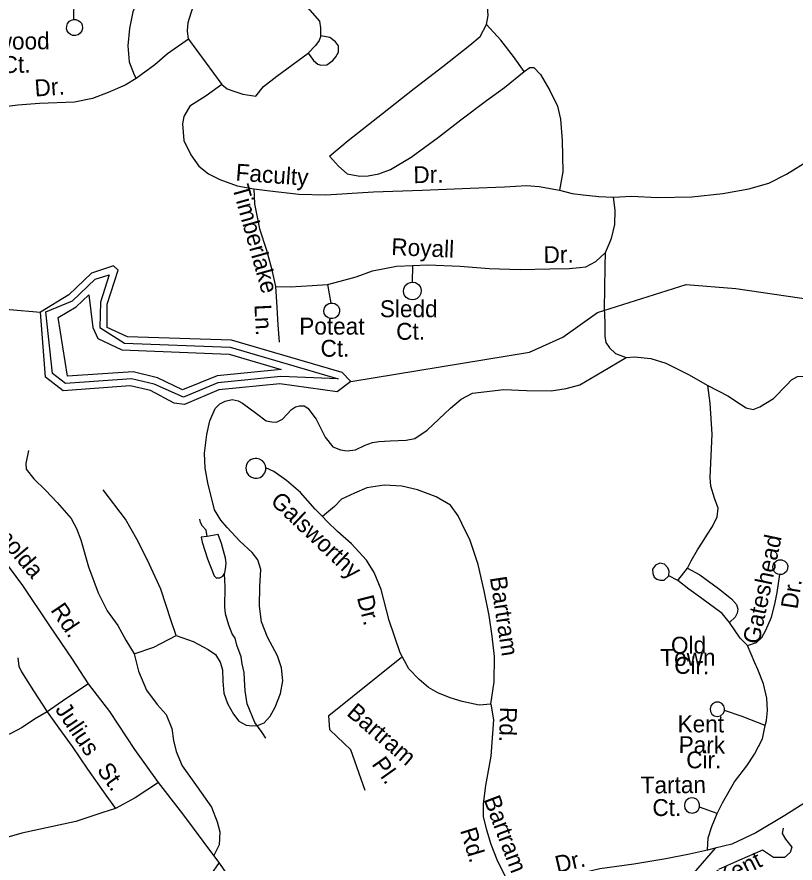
# Model space of a CAD drawing. Extents: x 1547597 to 1699558, y 810033 to 920809.
# Drawn here: x 1620737 to 1625114, y 864963 to 869722 of the extents above; entities that cross this region are included whole.
import ezdxf

# ---------------------------------------------------------------- set-up
doc = ezdxf.new("R2010")
doc.units = 0
for name, color, linetype in [('Exist Hydrographic Buffer Line', 7, 'Continuous'), ('Exist Hydrographic Creek Single Shore', 7, 'Continuous'), ('Exist Hydrographic Lake Shore', 7, 'Continuous'), ('Exist Hydrographic Misc Water Feature', 7, 'Continuous'), ('Exist Road Non-System Type 51', 7, 'Continuous'), ('Exist Road Non-System Type 51 Label', 7, 'Continuous')]:
    doc.layers.add(name, color=color, linetype=linetype)

msp = doc.modelspace()

# ---------------------------------------------------------------- linework, layer by layer
at = {"layer": 'Exist Hydrographic Buffer Line'}
for points in [[(1620900, 868064.4), (1621049.8, 868125.6), (1621176.8, 868246.5), (1621255.4, 868271.7), (1621206.7, 868118.1), (1621203.8, 867975), (1621342.4, 867886.6), (1621936.5, 867865), (1622544.4, 867686), (1622220.4, 867699.1), (1621867.7, 867663.6), (1621674.2, 867583.6), (1621507.9, 867657), (1621381.3, 867686.2), (1621009.2, 867659.6), (1620936.2, 867716.9), (1620900, 868064.4)], [(1621141.9, 868158.5), (1621163.8, 867975.3), (1621192.3, 867913.4), (1621326.1, 867850.1), (1621930.1, 867825.1), (1622223.3, 867738.8), (1621863.5, 867703.4), (1621668.7, 867624.6), (1621527, 867692.1), (1621389.8, 867725.3), (1621021.7, 867700.8), (1620968.8, 868032.4), (1621070.7, 868091.6), (1621141.9, 868158.5)]]:
    msp.add_lwpolyline(points, dxfattribs=at)
at = {"layer": 'Exist Hydrographic Creek Single Shore'}
for points in [[(1622614.8, 867671.1), (1623619.5, 867836.4), (1623807.3, 867920.2), (1624003, 868059.6), (1624501.8, 868216.3), (1624780.8, 868195), (1625278.3, 868121.2), (1625398.9, 868083.8), (1625565.9, 868096.9), (1625725.8, 868144.5), (1625814.8, 868197.1), (1625848.8, 868271.8), (1625880.2, 868588.2), (1626058.5, 868711.9), (1626152.5, 868851.2), (1626189.2, 869075.1), (1626361.8, 869229.8)], [(1620519.7, 868091.2), (1620868.7, 868061.1)]]:
    msp.add_lwpolyline(points, dxfattribs=at)
at = {"layer": 'Exist Hydrographic Lake Shore'}
msp.add_line((1622614.8, 867671.1), (1622565.8, 867721.4), dxfattribs=at)
for points in [[(1622565.8, 867721.4), (1621942.8, 867904.8), (1621358.8, 867923.1), (1621243.8, 867974.7), (1621244.8, 868106), (1621305.8, 868298.5), (1621280.8, 868322), (1621155.8, 868281.8), (1621028.8, 868159.7), (1620868.7, 868061.1)], [(1621620.8, 867550.1), (1621488.8, 867621.8), (1621372.8, 867647.1), (1620996.8, 867618.6), (1620897.8, 867696.1), (1620868.7, 868061.1)], [(1622614.8, 867671.1), (1622538.8, 867613.6), (1622214.8, 867659.5), (1621871.8, 867623.9), (1621679.8, 867542.5), (1621620.8, 867550.1)]]:
    msp.add_lwpolyline(points, dxfattribs=at)
at = {"layer": 'Exist Hydrographic Misc Water Feature'}
for points in [[(1621806.9, 866800.5), (1621800.4, 866836.4), (1621780.7, 866858.6), (1621769, 866878.8), (1621764.9, 866896.7)], [(1621903.4, 866591.7), (1621905.6, 866595.6), (1621909.7, 866616.8), (1621914.1, 866650.6), (1621910.2, 866677.7), (1621887, 866761.1), (1621869.5, 866810.3), (1621806.9, 866800.5)], [(1621806.9, 866800.5), (1621774, 866795.3), (1621779.6, 866768.2), (1621809.6, 866674), (1621845.6, 866578.9), (1621857.8, 866567.5), (1621878.6, 866567.5), (1621894.9, 866576.8), (1621903.4, 866591.7)], [(1622136.3, 865665.9), (1622116.7, 865698.2), (1622075.5, 865754.7), (1622031, 865859.4), (1622019.9, 865931.5), (1622016.8, 865995.5), (1622015.4, 866035.5), (1622004, 866083.7), (1621998.6, 866123.7), (1621973.5, 866188.1), (1621964, 866228.2), (1621948.3, 866252.4), (1621929.1, 866300.7), (1621909.9, 866364.9), (1621906.5, 866404.9), (1621908.1, 866516.9), (1621903.4, 866591.7)]]:
    msp.add_lwpolyline(points, dxfattribs=at)
at = {"layer": 'Exist Road Non-System Type 51'}
for p, q in [((1622961.5, 868230.1), (1622964.4, 868324.1)), ((1622483.7, 868216.8), (1622502.8, 868112.7)), ((1624454.7, 866553.4), (1624507.7, 866622.6)), ((1624454.7, 866553.4), (1624403.2, 866578.3)), ((1622491.1, 865792.6), (1622899.6, 866121)), ((1622497.3, 865712.2), (1622491.1, 865792.6)), ((1622614.7, 865600.8), (1622497.3, 865712.2)), ((1622695.1, 865371.9), (1622614.7, 865600.8)), ((1624674.8, 865242.6), (1624575.5, 865278.3)), ((1625047.5, 865158.9), (1625041.6, 865129.5)), ((1625041.6, 865129.5), (1625059.2, 865097.1)), ((1625059.2, 865097.1), (1625094.5, 865053)), ((1624664.2, 865046.4), (1624620.7, 865036.2)), ((1625094.5, 865053), (1625085.7, 865023.5)), ((1621873.7, 864967.5), (1621844.5, 865005.9)), ((1624929.9, 865035.3), (1624800.5, 864979.4)), ((1624991.6, 864994.1), (1624929.9, 865035.3)), ((1625053.4, 864994.1), (1624991.6, 864994.1)), ((1625085.7, 865023.5), (1625053.4, 864994.1)), ((1624800.5, 864979.4), (1624682.9, 864926.5))]:
    msp.add_line(p, q, dxfattribs=at)
for points in [[(1623378.7, 869679.5), (1623387.2, 869729.5), (1623381.9, 869805.5), (1623348.6, 869869.8), (1623249.9, 869994.7), (1623153, 870121.5), (1623044.5, 870276.6), (1622898.3, 870461.5)], [(1621243.2, 870276.6), (1621163.5, 870281.4), (1621107.4, 870280.1), (1621075.5, 870282.4), (1621061.6, 870277.7), (1621049.3, 870266.7), (1621041, 870252.3), (1621041.1, 870234.8), (1621045.8, 870130.7), (1621054.3, 869990.6), (1621056.3, 869822.7), (1621055.2, 869706.8)], [(1621467.2, 870268), (1621469.9, 870163.9), (1621460, 869994), (1621434.6, 869866.4), (1621389.5, 869750.9), (1621370.3, 869657.2), (1621361.3, 869559.3), (1621368.3, 869469.3), (1621395.5, 869397), (1621407.2, 869375.2)], [(1622446.5, 869616.5), (1622446.5, 869660.7), (1622439.7, 869698), (1622195.4, 869979.7)], [(1621702.7, 869596.1), (1621695.9, 869643.7), (1621699.3, 869691.2), (1621716.3, 869745.6), (1621746.8, 869837.4)], [(1621055.2, 869706.8), (1621068.8, 869707), (1621080.9, 869702.7), (1621091.2, 869696.1), (1621099.2, 869686.1), (1621104.5, 869674.8), (1621106.2, 869660), (1621102.1, 869643.7), (1621092.4, 869630), (1621080.9, 869622.1), (1621066.4, 869617.8), (1621051.6, 869618.3), (1621038.1, 869623.7), (1621027.8, 869631.8), (1621020.2, 869642.9), (1621016.3, 869655), (1621016.6, 869669.8), (1621022.1, 869685.7), (1621032.4, 869697.3), (1621042.9, 869703.9), (1621055.2, 869706.8)], [(1622494.4, 868938.4), (1622599.3, 869027.3), (1622792.5, 869179.5), (1622971.6, 869319.5), (1623132.8, 869443.9), (1623283.7, 869562.5), (1623342.2, 869612), (1623378.7, 869679.5)], [(1623590.1, 869415.6), (1623529, 869500.1), (1623457.8, 869590.8), (1623378.7, 869679.5)], [(1622375.2, 869517.9), (1622405.7, 869477.1), (1622429.5, 869456.7), (1622446.5, 869449.9), (1622480.4, 869453.3), (1622514.4, 869477.1), (1622531.4, 869497.5), (1622545, 869524.7), (1622545, 869558.7), (1622528, 869582.5), (1622497.4, 869606.3), (1622446.5, 869616.5)], [(1622446.5, 869616.5), (1622436.3, 869589.3), (1622415.9, 869562.1), (1622375.2, 869517.9)], [(1621702.7, 869596.1), (1621583.8, 869514.5), (1621512.5, 869453.3), (1621407.2, 869375.2)], [(1621702.7, 869596.1), (1621889.5, 869341.2)], [(1622079.7, 869276.6), (1622123.8, 869331), (1622198.5, 869388.8), (1622375.2, 869517.9)], [(1623590.1, 869415.6), (1623622.4, 869437.4), (1623644.4, 869437.1), (1623682, 869398.7), (1623735, 869308.2), (1623778.2, 869219.9), (1623793.6, 869147.7), (1623804.4, 869027.6), (1623806.8, 868851.7), (1623787.9, 868748)], [(1621407.2, 869375.2), (1621346, 869337.8), (1621250.9, 869297), (1621162.6, 869263), (1621060.8, 869242.6), (1620863.8, 869235.8), (1620741.5, 869225.6), (1620636.2, 869212.1), (1620537.7, 869181.5), (1620439.2, 869130.5), (1620350.9, 869055.7), (1620242.2, 868930), (1620119.9, 868790.6), (1620048.6, 868702.3), (1619978.7, 868608.5), (1619903.9, 868503.1), (1619822.4, 868395.4)], [(1622494.4, 868938.4), (1622545.9, 868881.9), (1622593.4, 868839.5), (1622665.2, 868826.8), (1622713.3, 868828.3), (1622773.3, 868839.7), (1622837.5, 868863.2), (1622954.2, 868933.8), (1623107.1, 869046.4), (1623233.8, 869143.1), (1623378.9, 869251.8), (1623479.4, 869324.8), (1623590.1, 869415.6)], [(1621889.5, 869341.2), (1621801.2, 869278), (1621709.5, 869220.2), (1621675.5, 869162.4), (1621668.7, 869121.7), (1621675.5, 869026.5), (1621715.1, 868945.8), (1621760.5, 868883.4), (1621814, 868838.9), (1621877.6, 868808.4), (1621975.3, 868771.4), (1622069, 868754.5)], [(1621889.5, 869341.2), (1621920, 869317.4), (1621957.4, 869303.8), (1622008.3, 869286.8), (1622079.7, 869276.6)], [(1624091.2, 868709), (1624195.2, 868714.1), (1624338.9, 868706.8), (1624532.9, 868710.9), (1624707, 868729.1), (1624853.2, 868755.8), (1624965.3, 868786.7), (1625065.8, 868837.7), (1625198.4, 868920.3), (1625276.9, 868975.5), (1625331.5, 869039), (1625364.2, 869112.6)], [(1622069, 868754.5), (1622158.8, 868743.7), (1622322.6, 868726.1), (1622474.6, 868720.6), (1622742.5, 868738), (1623016.4, 868747.5), (1623286.2, 868758.8), (1623478.3, 868766.9), (1623602.1, 868773.8), (1623674, 868769.1), (1623787.9, 868748)], [(1622069, 868754.5), (1622072.3, 868670.6), (1622100.9, 868530.3), (1622139.9, 868410.1), (1622168.8, 868307.8), (1622191.9, 868205.5)], [(1623787.9, 868748), (1623859.5, 868729.3), (1623921.4, 868720.7), (1624009.3, 868711.9), (1624091.2, 868709)], [(1624091.2, 868709), (1624100.6, 868635), (1624097.7, 868555), (1624079.1, 868475.3), (1624067.5, 868447.2), (1624046.3, 868395.6)], [(1622964.4, 868324.1), (1623048.5, 868327.4), (1623230.3, 868319.5), (1623393.9, 868307.9), (1623567.9, 868302.2), (1623733.6, 868304.6), (1623843.8, 868307.6), (1623901.7, 868313), (1623937.6, 868316.7), (1623992, 868346.2), (1624046.3, 868395.6)], [(1624046.3, 868395.6), (1624043.7, 868319.8), (1624042.6, 868193.7), (1624039.5, 868083.9), (1624042.7, 868003.8), (1624043.9, 867925.9), (1624049.6, 867891.8), (1624069.4, 867861.6), (1624103, 867829.3), (1624162.8, 867806.8)], [(1622483.7, 868216.8), (1622554, 868236.2), (1622644.1, 868261.1), (1622736.3, 868294.3), (1622872.5, 868320.9), (1622964.4, 868324.1)], [(1622961.5, 868230.1), (1622978.6, 868227.7), (1622995, 868217.6), (1623006, 868202.8), (1623010.8, 868184.8), (1623009, 868166.7), (1623001.5, 868151.8), (1622988.3, 868139.1), (1622974.1, 868132.6), (1622959.1, 868130.7), (1622940.9, 868135), (1622926.7, 868144.3), (1622915.8, 868159.2), (1622911, 868178.1), (1622912.5, 868193.4), (1622921.3, 868211.1), (1622937.6, 868225), (1622950.1, 868229.3), (1622961.5, 868230.1)], [(1622191.9, 868205.5), (1622273.8, 868204.8), (1622397.8, 868211.5), (1622483.7, 868216.8)], [(1622191.9, 868205.5), (1622197, 868119.5), (1622203.8, 867989.5), (1622211, 867893.5)], [(1622502.8, 868112.7), (1622513.4, 868112.7), (1622525.4, 868109.5), (1622537.4, 868101.6), (1622545.3, 868092.6), (1622551, 868078.9), (1622551.5, 868063.1), (1622547.2, 868049.6), (1622538.9, 868037.7), (1622528.6, 868029.9), (1622514.5, 868025.6), (1622500.5, 868025.7), (1622486.6, 868030.2), (1622474.3, 868039.9), (1622465.8, 868054.6), (1622463.3, 868069.9), (1622466.9, 868086.8), (1622477, 868101), (1622492, 868110.5), (1622502.8, 868112.7)], [(1621632.7, 866243.9), (1621728.1, 866210.3), (1621813.2, 866165), (1621854.6, 866136.3), (1621880, 866094), (1621893.1, 866049.7), (1621894.2, 865985.6), (1621901.1, 865919.6), (1621922.1, 865861.4), (1621955.1, 865800.9), (1621984.3, 865762.3), (1622025.9, 865739.6), (1622059.8, 865735.1), (1622089.8, 865736.7), (1622128, 865752), (1622160.6, 865789.5), (1622189.4, 865841), (1622218.6, 865916.4), (1622231.8, 865988.2), (1622224.9, 866062.2), (1622202.1, 866128.7), (1622146, 866233.5), (1622113.3, 866320), (1622100.9, 866408.1), (1622102.7, 866518.1), (1622108.2, 866613.8), (1622091.1, 866668.2), (1622060, 866710.7), (1621991, 866773.7), (1621918.4, 866850.8), (1621883.1, 866891.2), (1621848.4, 866949.3), (1621809.9, 867101.8), (1621795.6, 867183.9), (1621791.5, 867267.9), (1621804.4, 867373.7), (1621821.4, 867450.8), (1621851.8, 867519.2), (1621878, 867546.9), (1621908.1, 867560.7), (1621948.1, 867570.3), (1621980.4, 867563.4), (1622005.9, 867549.7), (1622083.4, 867490.9), (1622139, 867450.3), (1622170.9, 867444.1), (1622196.7, 867443.9), (1622230.8, 867459.4), (1622281.4, 867515.1), (1622303.9, 867530), (1622325.6, 867534.6), (1622352.2, 867534.4), (1622372.4, 867522.2), (1622420.7, 867459.6), (1622469.7, 867359.3), (1622513.2, 867304.8), (1622557.1, 867286.5), (1622595, 867282.2), (1622641, 867287.6), (1622695.3, 867313.1), (1622737.6, 867327.9), (1622773.2, 867333.8), (1622835.3, 867337.7), (1622925.4, 867340.9), (1622975.4, 867350.5), (1623043.8, 867397.7), (1623174.8, 867522.3), (1623235.3, 867571.7), (1623299.6, 867605.2), (1623475.5, 867627.5), (1623603.5, 867620.3), (1623741.3, 867618.9), (1623825.4, 867632.2), (1623903.5, 867653.4), (1624030.1, 867728.1), (1624162.8, 867806.8)], [(1624162.8, 867806.8), (1624210.9, 867810.3), (1624302.7, 867801.4), (1624386.3, 867774.7), (1624513.6, 867711.5), (1624623, 867648.4)], [(1624623, 867648.4), (1624736.3, 867591.3), (1624811.9, 867540.7), (1624837.6, 867524.4), (1624877.9, 867514.6), (1624915.8, 867529.6), (1624992, 867576.9), (1625066.8, 867652.2), (1625093, 867681.9), (1625127.2, 867699.6), (1625281.1, 867704.1), (1625488.8, 867704.1), (1625560.9, 867713.4), (1625609.1, 867720.8), (1625661.3, 867760.4), (1625707.7, 867809.9), (1625747.9, 867835.5), (1625814.1, 867842.9), (1625959.7, 867831.4), (1626063.7, 867826.5), (1626139.6, 867821.7), (1626217.4, 867796.9)], [(1624507.7, 866622.6), (1624529.3, 866663), (1624565.4, 866725.7), (1624592.5, 866768.1), (1624618.1, 866808.4), (1624649.3, 866855.6), (1624676.1, 866910.1), (1624680.1, 866958.4), (1624661, 867016.3), (1624639.2, 867083.5), (1624636.1, 867131), (1624646.5, 867376.4), (1624636, 867550.3), (1624623, 867648.4)], [(1620802.2, 867283.3), (1620787.6, 867211.4), (1620789.3, 867179.5), (1620832.8, 867125), (1620898.2, 867060.5), (1620963.4, 866991.9), (1621042.1, 866901.8), (1621071.2, 866844.8), (1621096.1, 866780.3), (1621139.6, 866629.7), (1621193.1, 866482.9), (1621245.3, 866382.2), (1621303.8, 866299.2), (1621348.6, 866216.4), (1621395.3, 866139.8)], [(1622136.4, 867186.6), (1622134.3, 867200.1), (1622127.8, 867214.2), (1622117.4, 867226), (1622100.8, 867235.8), (1622087.7, 867238.6), (1622076.9, 867238.8), (1622066.2, 867237.1), (1622055.1, 867232.7), (1622045.6, 867226.7), (1622036.4, 867217.7), (1622028.9, 867204.4), (1622024.8, 867186.1), (1622028.5, 867162.2), (1622039.9, 867144.3), (1622055.9, 867133), (1622072.6, 867127.7), (1622088.8, 867127.7), (1622104.3, 867132.2), (1622119.9, 867142.7), (1622131.5, 867158.9), (1622136, 867174), (1622136.4, 867186.6)], [(1622455.6, 866911.6), (1622414.1, 866954), (1622330.9, 867046.8), (1622253.6, 867115.4), (1622182.2, 867166.1), (1622136.4, 867186.6)], [(1623402.4, 865857.2), (1623420.3, 865982.7), (1623422.6, 866124.7), (1623410.5, 866238.8), (1623392.5, 866355), (1623364.9, 866495.3), (1623331.3, 866641.8), (1623285.6, 866778.4), (1623239.3, 866873.6), (1623219.2, 866916.3), (1623175.8, 866976.6), (1623094.3, 867023.5), (1622990.6, 867062.4), (1622901, 867083.2), (1622803, 867088.2), (1622705, 867073), (1622634.8, 867043.8), (1622562.5, 867010.5), (1622522.2, 866968.8), (1622455.6, 866911.6)], [(1621632.7, 866243.9), (1621604.1, 866326.3), (1621547.1, 866503.1), (1621471.8, 866666.2), (1621411.7, 866785.3), (1621347.8, 866898), (1621222, 867063.3)], [(1623402.4, 865857.2), (1623336.3, 865852.1), (1623240.8, 865871.7), (1623173.2, 865892.8), (1623103.7, 865919.9), (1623052.3, 865950.7), (1622999, 865995.6), (1622940.2, 866056.5), (1622891.6, 866145.3), (1622830.6, 866328.2), (1622785.6, 866502.8), (1622745.3, 866597.5), (1622702.4, 866666), (1622618.1, 866759.4), (1622539.2, 866828.6), (1622481.3, 866883.4), (1622455.6, 866911.6)], [(1621139.3, 865970.9), (1621049.7, 866110.2), (1620922.8, 866298.1), (1620770.7, 866524.5), (1620657.3, 866676.3)], [(1625028.6, 866586), (1625017.1, 866588.2), (1625006.2, 866593.3), (1624996.8, 866602.6), (1624990.2, 866615.8), (1624988.1, 866631), (1624994.7, 866650.7), (1625008.2, 866663.5), (1625021.3, 866669.4), (1625039.7, 866669.2), (1625056.2, 866661.9), (1625066.6, 866650.3), (1625072.1, 866635.1), (1625071.9, 866618.9), (1625065.2, 866603.3), (1625054.8, 866593.5), (1625041.7, 866587.1), (1625028.6, 866586)], [(1624403.2, 866578.3), (1624405.5, 866605), (1624397.9, 866624.4), (1624378.3, 866644.6), (1624352.4, 866649.1), (1624328.2, 866639.4), (1624311.9, 866615.7), (1624313.4, 866591.7), (1624321.2, 866571.7), (1624336.9, 866559.4), (1624354.9, 866555), (1624376.7, 866554.8), (1624403.2, 866578.3)], [(1624507.7, 866622.6), (1624577, 866583.5), (1624683.7, 866507.7), (1624756.5, 866448.6), (1624784.1, 866418.3), (1624791.6, 866392.1), (1624788.3, 866367.9), (1624776.9, 866346.4), (1624744.4, 866316.8)], [(1624846.3, 866187.3), (1624896.4, 866204.5), (1624926.2, 866232.7), (1624949.5, 866273.6), (1624980.6, 866347), (1624999.5, 866419.3), (1625013, 866484.5), (1625028.6, 866586)], [(1624744.4, 866316.8), (1624703.2, 866367.5), (1624588.9, 866451.4), (1624515.7, 866504.5), (1624454.7, 866553.4)], [(1624846.3, 866187.3), (1624804.9, 866227.9), (1624744.4, 866316.8)], [(1621395.3, 866139.8), (1621507.7, 866178), (1621632.7, 866243.9)], [(1624944.6, 865737.8), (1624953.2, 865765.7), (1624958.1, 865821.6), (1624955.1, 865891.7), (1624936.5, 865971.9), (1624904, 866052.4), (1624886.5, 866088.6), (1624846.3, 866187.3)], [(1621395.3, 866139.8), (1621421.5, 866043.4), (1621465.8, 865936.7), (1621526.4, 865855.8), (1621575.4, 865799), (1621608.1, 865720.5), (1621616.9, 865652.5), (1621631.8, 865590.1), (1621666.4, 865509.8), (1621750.5, 865392.4), (1621830.4, 865277.1), (1621863.1, 865194.6), (1621878.2, 865138.5), (1621874.9, 865066.5), (1621844.5, 865005.9)], [(1620742, 866117.3), (1620747.3, 866071.1), (1620762.9, 866039), (1620830.9, 865932), (1620907, 865814.7)], [(1621139.3, 865970.9), (1621011.9, 865886.9), (1620907, 865814.7)], [(1621533.7, 865416.8), (1621400.8, 865602.8), (1621258.6, 865815), (1621139.3, 865970.9)], [(1623402.4, 865857.2), (1623416.8, 865768.8), (1623401.5, 865565.2), (1623372.7, 865399.7), (1623359.2, 865296.1), (1623359.9, 865224.1), (1623378.6, 865149.9), (1623403.2, 865069.5), (1623435.9, 864983), (1623489.9, 864872.2), (1623538.4, 864758.4)], [(1624716.4, 865821.5), (1624717, 865833.5), (1624713.3, 865846.8), (1624702, 865860.4), (1624686.7, 865868.3), (1624666.5, 865868.3), (1624649.9, 865859.3), (1624640.1, 865846.9), (1624635.9, 865831.1), (1624638, 865814.9), (1624645.5, 865801.5), (1624658.9, 865791.2), (1624676.1, 865787.3), (1624695, 865791.3), (1624711.1, 865806.2), (1624716.4, 865821.5)], [(1620907, 865814.7), (1620836.3, 865772), (1620765.5, 865725.2), (1620699.2, 865690.1), (1620598.7, 865657.9), (1620452.4, 865628.3), (1620328.1, 865606.2), (1620246, 865593.6), (1620102.2, 865589.9), (1619978.4, 865592.1)], [(1620907, 865814.7), (1620973.3, 865721.7), (1621047.5, 865618.6), (1621133.4, 865491.2), (1621236.9, 865345.6), (1621291.6, 865270.8)], [(1624944.6, 865737.8), (1624815.6, 865788.1), (1624716.4, 865821.5)], [(1624674.8, 865242.6), (1624705.6, 865302), (1624773.7, 865420.9), (1624842.9, 865509.8), (1624886.1, 865574.9), (1624929.5, 865662.1), (1624944.6, 865737.8)], [(1621533.7, 865416.8), (1621402.3, 865330.8), (1621291.6, 865270.8)], [(1621844.5, 865005.9), (1621670.6, 865240.5), (1621533.7, 865416.8)], [(1624575.5, 865278.3), (1624576.4, 865292), (1624572.8, 865304.9), (1624566.4, 865314.5), (1624559, 865322), (1624546.9, 865328.1), (1624531.3, 865330), (1624515.6, 865326.3), (1624501.8, 865315.8), (1624493.3, 865301.5), (1624491, 865286.6), (1624494.3, 865270.5), (1624503.6, 865256.7), (1624517, 865247.4), (1624537, 865243.8), (1624555.3, 865249.6), (1624567.9, 865260.8), (1624572.5, 865268.9), (1624575.5, 865278.3)], [(1625220, 865334.8), (1625056.4, 865231.5), (1624893.1, 865134.1), (1624758.2, 865070.4), (1624664.2, 865046.4)], [(1621291.6, 865270.8), (1621219.6, 865247), (1621068.9, 865197.4), (1620764, 865132), (1620562.3, 865073.4), (1620387.7, 865030.1), (1620308.6, 865025.9), (1620224.7, 865025.2), (1620071.6, 865029.4), (1619972.6, 865036.9)], [(1624620.7, 865036.2), (1624625.3, 865104.8), (1624645.5, 865169.2), (1624674.8, 865242.6)], [(1624664.2, 865046.4), (1624567, 864934.5), (1624452.9, 864803.2), (1624382.4, 864674.8), (1624369.4, 864613), (1624355.7, 864530.8), (1624358.4, 864430)], [(1624620.7, 865036.2), (1624520.4, 865013.8), (1624387.1, 864988), (1624207, 864957), (1624014.7, 864930.1), (1623874.3, 864898), (1623740.6, 864856.7), (1623658, 864822.6), (1623538.4, 864758.4)], [(1621873.7, 864967.5), (1621826.7, 864898.2), (1621757.2, 864805.5), (1621692.2, 864738.6), (1621633.5, 864695.6), (1621505, 864643.6), (1621348.4, 864598.3), (1621219.7, 864548.3), (1621142.8, 864495.6), (1621102, 864440.4), (1621084.4, 864401), (1621077, 864359.5), (1621081.7, 864304.8), (1621094.6, 864230.7), (1621115.5, 864166.2), (1621148.1, 864132.7), (1621171.3, 864119.5)], [(1622537.2, 864104.5), (1622462.5, 864200.3), (1622284, 864409), (1622108.3, 864651.7), (1621961.6, 864838), (1621873.7, 864967.5)]]:
    msp.add_lwpolyline(points, dxfattribs=at)

# ---------------------------------------------------------------- texts
at = {"layer": 'Exist Road Non-System Type 51 Label'}
for s, rotation, p in [('Wakewood', 0.5589, (1620293, 869534.3)), ('Ct.', 1.0575, (1620651.6, 869406)), ('Dr.', 4.1908, (1620839.2, 869273.9)), ('Faculty', 355.7496, (1621964.6, 868802.3)), ('Dr.', 1.2004, (1622967.7, 868786.7)), ('Timberlake', 285.6594, (1621946.9, 868763.9)), ('Royall', 357.5131, (1622841.1, 868383.1)), ('Dr.', 0.8426, (1623699.5, 868337.2)), ('Ln.', 272.9772, (1622072.4, 868103.3)), ('Sledd', 359.9114, (1622778.2, 868033.4)), ('Poteat', 359.9114, (1622324.6, 867935.7)), ('Ct.', 0.6112, (1622870.4, 867905.8)), ('Ct.', 359.9114, (1622444.3, 867811)), ('Galsworthy', 316.5964, (1622157.3, 866991.3)), ('Reynolda', 310.2032, (1620476.7, 866966.3)), ('Gateshead', 78.1647, (1624911.6, 866190.4)), ('Bartram', 278.7779, (1623396.5, 866568.8)), ('Dr.', 81.1541, (1625126.4, 866388.1)), ('Dr.', 284.4777, (1622648.5, 866456.7)), ('Rd.', 304.0284, (1620922.9, 866385.9)), ('Old', 0.6226, (1624416, 866140.4)), ('Town', 0.1187, (1624355.7, 866072.4)), ('Cir.', 358.7339, (1624433.1, 866028.7)), ('Julius', 303.9754, (1620948.6, 865826.8)), ('Bartram', 319.3913, (1622586.3, 865799)), ('Rd.', 268.3264, (1623454.5, 865842.5)), ('Kent', 359.9447, (1624452.8, 865698.5)), ('Park', 359.2883, (1624458.2, 865582.2)), ('Pl.', 305.291, (1622729, 865519.3)), ('Cir.', 0.0571, (1624501.5, 865496.3)), ('St.', 305.4118, (1621183.3, 865486.3)), ('Tartan', 0.4667, (1624245.5, 865354.5)), ('Bartram', 290.6836, (1623360.5, 865321.9)), ('Ct.', 359.9328, (1624311.1, 865228.1)), ('Rd.', 287.0149, (1623228.6, 865147.4)), ('Dr.', 13.3072, (1623776.2, 864907.2)), ('Kent', 26.5408, (1624702.9, 864831.3))]:
    msp.add_text(s, height=95, rotation=rotation, dxfattribs=at).set_placement(p)

doc.saveas('drawing.dxf')
